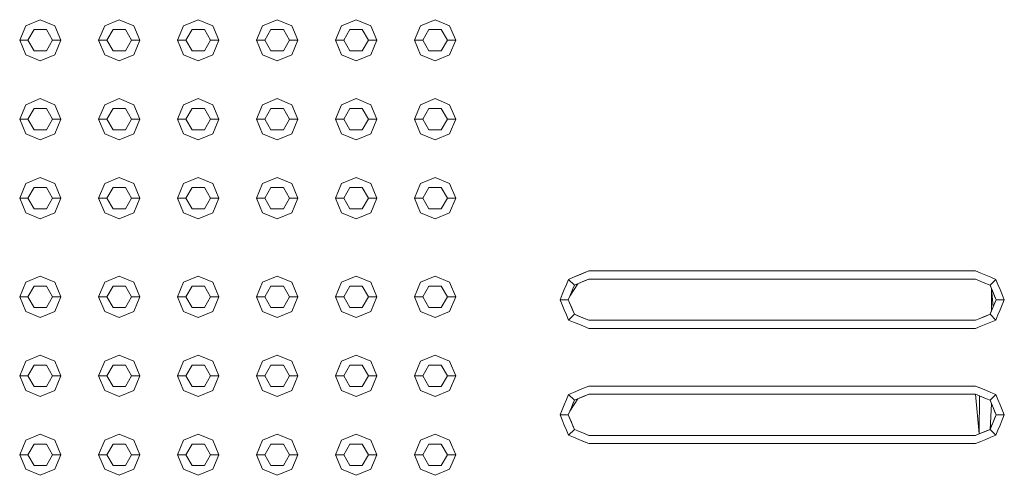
# Model space of a CAD drawing. Header units: millimetres. Extents: x -261 to 187, y -214 to 106.
# Tile 557 of 656: x -213.927 to -213.327, y 6.953 to 7.23. Entities that reach past the tile are written whole.
import ezdxf

# ---------------------------------------------------------------- set-up
doc = ezdxf.new("R2010")
doc.units = ezdxf.units.MM
doc.header["$LTSCALE"] = 0.005
doc.header["$MEASUREMENT"] = 0
doc.layers.add('IFC-Elemento construtivo genérico-Contorno', color=9, linetype='Continuous', lineweight=5)

msp = doc.modelspace()

# ---------------------------------------------------------------- linework, layer by layer
at = {"layer": 'IFC-Elemento construtivo genérico-Contorno', "lineweight": 5}
for p, q in [((-213.92682, 7.21789), (-213.92315, 7.22674)), ((-213.92315, 7.22674), (-213.91429, 7.23041)), ((-213.91429, 7.23041), (-213.90544, 7.22674)), ((-213.90544, 7.22674), (-213.90177, 7.21789)), ((-213.87873, 7.21789), (-213.87506, 7.22674)), ((-213.87506, 7.22674), (-213.8662, 7.23041)), ((-213.8662, 7.23041), (-213.85735, 7.22674)), ((-213.85735, 7.22674), (-213.85368, 7.21789)), ((-213.83063, 7.21789), (-213.82697, 7.22674)), ((-213.82697, 7.22674), (-213.81811, 7.23041)), ((-213.81811, 7.23041), (-213.80925, 7.22674)), ((-213.80925, 7.22674), (-213.80559, 7.21789)), ((-213.78254, 7.21789), (-213.77887, 7.22674)), ((-213.77887, 7.22674), (-213.77002, 7.23041)), ((-213.77002, 7.23041), (-213.76116, 7.22674)), ((-213.76116, 7.22674), (-213.7575, 7.21789)), ((-213.73445, 7.21789), (-213.73078, 7.22674)), ((-213.73078, 7.22674), (-213.72193, 7.23041)), ((-213.72193, 7.23041), (-213.71307, 7.22674)), ((-213.71307, 7.22674), (-213.7094, 7.21789)), ((-213.68636, 7.21789), (-213.68269, 7.22674)), ((-213.68269, 7.22674), (-213.67383, 7.23041)), ((-213.67383, 7.23041), (-213.66498, 7.22674)), ((-213.66498, 7.22674), (-213.66131, 7.21789)), ((-213.92181, 7.21789), (-213.91805, 7.2244)), ((-213.91805, 7.2244), (-213.91054, 7.2244)), ((-213.91054, 7.2244), (-213.90678, 7.21789)), ((-213.87372, 7.21789), (-213.86996, 7.2244)), ((-213.86996, 7.2244), (-213.86244, 7.2244)), ((-213.86244, 7.2244), (-213.85869, 7.21789)), ((-213.82562, 7.21789), (-213.82187, 7.2244)), ((-213.82187, 7.2244), (-213.81435, 7.2244)), ((-213.81435, 7.2244), (-213.8106, 7.21789)), ((-213.77753, 7.21789), (-213.77378, 7.2244)), ((-213.77378, 7.2244), (-213.76626, 7.2244)), ((-213.76626, 7.2244), (-213.7625, 7.21789)), ((-213.72944, 7.21789), (-213.72568, 7.2244)), ((-213.72568, 7.2244), (-213.71817, 7.2244)), ((-213.71817, 7.2244), (-213.71441, 7.21789)), ((-213.68135, 7.21789), (-213.67759, 7.2244)), ((-213.67759, 7.2244), (-213.67008, 7.2244)), ((-213.67008, 7.2244), (-213.66632, 7.21789)), ((-213.92682, 7.21789), (-213.92181, 7.21789)), ((-213.92682, 7.21789), (-213.92315, 7.20903)), ((-213.92181, 7.21789), (-213.91805, 7.21138)), ((-213.91054, 7.21138), (-213.90678, 7.21789)), ((-213.90678, 7.21789), (-213.90177, 7.21789)), ((-213.90544, 7.20903), (-213.90177, 7.21789)), ((-213.87873, 7.21789), (-213.87372, 7.21789)), ((-213.87873, 7.21789), (-213.87506, 7.20903)), ((-213.87372, 7.21789), (-213.86996, 7.21138)), ((-213.86244, 7.21138), (-213.85869, 7.21789)), ((-213.85869, 7.21789), (-213.85368, 7.21789)), ((-213.85735, 7.20903), (-213.85368, 7.21789)), ((-213.83063, 7.21789), (-213.82562, 7.21789)), ((-213.83063, 7.21789), (-213.82697, 7.20903)), ((-213.82562, 7.21789), (-213.82187, 7.21138)), ((-213.81435, 7.21138), (-213.8106, 7.21789)), ((-213.8106, 7.21789), (-213.80559, 7.21789)), ((-213.80925, 7.20903), (-213.80559, 7.21789)), ((-213.78254, 7.21789), (-213.77753, 7.21789)), ((-213.78254, 7.21789), (-213.77887, 7.20903)), ((-213.77753, 7.21789), (-213.77378, 7.21138)), ((-213.76626, 7.21138), (-213.7625, 7.21789)), ((-213.7625, 7.21789), (-213.7575, 7.21789)), ((-213.76116, 7.20903), (-213.7575, 7.21789)), ((-213.73445, 7.21789), (-213.72944, 7.21789)), ((-213.73445, 7.21789), (-213.73078, 7.20903)), ((-213.72944, 7.21789), (-213.72568, 7.21138)), ((-213.71817, 7.21138), (-213.71441, 7.21789)), ((-213.71441, 7.21789), (-213.7094, 7.21789)), ((-213.71307, 7.20903), (-213.7094, 7.21789)), ((-213.68636, 7.21789), (-213.68135, 7.21789)), ((-213.68636, 7.21789), (-213.68269, 7.20903)), ((-213.68135, 7.21789), (-213.67759, 7.21138)), ((-213.67008, 7.21138), (-213.66632, 7.21789)), ((-213.66632, 7.21789), (-213.66131, 7.21789)), ((-213.66498, 7.20903), (-213.66131, 7.21789)), ((-213.92315, 7.20903), (-213.91429, 7.20537)), ((-213.91805, 7.21138), (-213.91054, 7.21138)), ((-213.91429, 7.20537), (-213.90544, 7.20903)), ((-213.87506, 7.20903), (-213.8662, 7.20537)), ((-213.86996, 7.21138), (-213.86244, 7.21138)), ((-213.8662, 7.20537), (-213.85735, 7.20903)), ((-213.82697, 7.20903), (-213.81811, 7.20537)), ((-213.82187, 7.21138), (-213.81435, 7.21138)), ((-213.81811, 7.20537), (-213.80925, 7.20903)), ((-213.77887, 7.20903), (-213.77002, 7.20537)), ((-213.77378, 7.21138), (-213.76626, 7.21138)), ((-213.77002, 7.20537), (-213.76116, 7.20903)), ((-213.73078, 7.20903), (-213.72193, 7.20537)), ((-213.72568, 7.21138), (-213.71817, 7.21138)), ((-213.72193, 7.20537), (-213.71307, 7.20903)), ((-213.68269, 7.20903), (-213.67383, 7.20537)), ((-213.67759, 7.21138), (-213.67008, 7.21138)), ((-213.67383, 7.20537), (-213.66498, 7.20903)), ((-213.92682, 7.1698), (-213.92315, 7.17865)), ((-213.92315, 7.17865), (-213.91429, 7.18232)), ((-213.91429, 7.18232), (-213.90544, 7.17865)), ((-213.90544, 7.17865), (-213.90177, 7.1698)), ((-213.87873, 7.1698), (-213.87506, 7.17865)), ((-213.87506, 7.17865), (-213.8662, 7.18232)), ((-213.8662, 7.18232), (-213.85735, 7.17865)), ((-213.85735, 7.17865), (-213.85368, 7.1698)), ((-213.83063, 7.1698), (-213.82697, 7.17865)), ((-213.82697, 7.17865), (-213.81811, 7.18232)), ((-213.81811, 7.18232), (-213.80925, 7.17865)), ((-213.80925, 7.17865), (-213.80559, 7.1698)), ((-213.78254, 7.1698), (-213.77887, 7.17865)), ((-213.77887, 7.17865), (-213.77002, 7.18232)), ((-213.77002, 7.18232), (-213.76116, 7.17865)), ((-213.76116, 7.17865), (-213.7575, 7.1698)), ((-213.73445, 7.1698), (-213.73078, 7.17865)), ((-213.73078, 7.17865), (-213.72193, 7.18232)), ((-213.72193, 7.18232), (-213.71307, 7.17865)), ((-213.71307, 7.17865), (-213.7094, 7.1698)), ((-213.68636, 7.1698), (-213.68269, 7.17865)), ((-213.68269, 7.17865), (-213.67383, 7.18232)), ((-213.67383, 7.18232), (-213.66498, 7.17865)), ((-213.66498, 7.17865), (-213.66131, 7.1698)), ((-213.92181, 7.1698), (-213.91805, 7.1763)), ((-213.91805, 7.1763), (-213.91054, 7.1763)), ((-213.91054, 7.1763), (-213.90678, 7.1698)), ((-213.87372, 7.1698), (-213.86996, 7.1763)), ((-213.86996, 7.1763), (-213.86244, 7.1763)), ((-213.86244, 7.1763), (-213.85869, 7.1698)), ((-213.82562, 7.1698), (-213.82187, 7.1763)), ((-213.82187, 7.1763), (-213.81435, 7.1763)), ((-213.81435, 7.1763), (-213.8106, 7.1698)), ((-213.77753, 7.1698), (-213.77378, 7.1763)), ((-213.77378, 7.1763), (-213.76626, 7.1763)), ((-213.76626, 7.1763), (-213.7625, 7.1698)), ((-213.72944, 7.1698), (-213.72568, 7.1763)), ((-213.72568, 7.1763), (-213.71817, 7.1763)), ((-213.71817, 7.1763), (-213.71441, 7.1698)), ((-213.68135, 7.1698), (-213.67759, 7.1763)), ((-213.67759, 7.1763), (-213.67008, 7.1763)), ((-213.67008, 7.1763), (-213.66632, 7.1698)), ((-213.92682, 7.1698), (-213.92181, 7.1698)), ((-213.92682, 7.1698), (-213.92315, 7.16094)), ((-213.92181, 7.1698), (-213.91805, 7.16329)), ((-213.91054, 7.16329), (-213.90678, 7.1698)), ((-213.90678, 7.1698), (-213.90177, 7.1698)), ((-213.90544, 7.16094), (-213.90177, 7.1698)), ((-213.87873, 7.1698), (-213.87372, 7.1698)), ((-213.87873, 7.1698), (-213.87506, 7.16094)), ((-213.87372, 7.1698), (-213.86996, 7.16329)), ((-213.86244, 7.16329), (-213.85869, 7.1698)), ((-213.85869, 7.1698), (-213.85368, 7.1698)), ((-213.85735, 7.16094), (-213.85368, 7.1698)), ((-213.83063, 7.1698), (-213.82562, 7.1698)), ((-213.83063, 7.1698), (-213.82697, 7.16094)), ((-213.82562, 7.1698), (-213.82187, 7.16329)), ((-213.81435, 7.16329), (-213.8106, 7.1698)), ((-213.8106, 7.1698), (-213.80559, 7.1698)), ((-213.80925, 7.16094), (-213.80559, 7.1698)), ((-213.78254, 7.1698), (-213.77753, 7.1698)), ((-213.78254, 7.1698), (-213.77887, 7.16094)), ((-213.77753, 7.1698), (-213.77378, 7.16329)), ((-213.76626, 7.16329), (-213.7625, 7.1698)), ((-213.7625, 7.1698), (-213.7575, 7.1698)), ((-213.76116, 7.16094), (-213.7575, 7.1698)), ((-213.73445, 7.1698), (-213.72944, 7.1698)), ((-213.73445, 7.1698), (-213.73078, 7.16094)), ((-213.72944, 7.1698), (-213.72568, 7.16329)), ((-213.71817, 7.16329), (-213.71441, 7.1698)), ((-213.71441, 7.1698), (-213.7094, 7.1698)), ((-213.71307, 7.16094), (-213.7094, 7.1698)), ((-213.68636, 7.1698), (-213.68135, 7.1698)), ((-213.68636, 7.1698), (-213.68269, 7.16094)), ((-213.68135, 7.1698), (-213.67759, 7.16329)), ((-213.67008, 7.16329), (-213.66632, 7.1698)), ((-213.66632, 7.1698), (-213.66131, 7.1698)), ((-213.66498, 7.16094), (-213.66131, 7.1698)), ((-213.92315, 7.16094), (-213.91429, 7.15727)), ((-213.91805, 7.16329), (-213.91054, 7.16329)), ((-213.91429, 7.15727), (-213.90544, 7.16094)), ((-213.87506, 7.16094), (-213.8662, 7.15727)), ((-213.86996, 7.16329), (-213.86244, 7.16329)), ((-213.8662, 7.15727), (-213.85735, 7.16094)), ((-213.82697, 7.16094), (-213.81811, 7.15727)), ((-213.82187, 7.16329), (-213.81435, 7.16329)), ((-213.81811, 7.15727), (-213.80925, 7.16094)), ((-213.77887, 7.16094), (-213.77002, 7.15727)), ((-213.77378, 7.16329), (-213.76626, 7.16329)), ((-213.77002, 7.15727), (-213.76116, 7.16094)), ((-213.73078, 7.16094), (-213.72193, 7.15727)), ((-213.72568, 7.16329), (-213.71817, 7.16329)), ((-213.72193, 7.15727), (-213.71307, 7.16094)), ((-213.68269, 7.16094), (-213.67383, 7.15727)), ((-213.67759, 7.16329), (-213.67008, 7.16329)), ((-213.67383, 7.15727), (-213.66498, 7.16094)), ((-213.92682, 7.12171), (-213.92315, 7.13056)), ((-213.92315, 7.13056), (-213.91429, 7.13423)), ((-213.91429, 7.13423), (-213.90544, 7.13056)), ((-213.90544, 7.13056), (-213.90177, 7.12171)), ((-213.87873, 7.12171), (-213.87506, 7.13056)), ((-213.87506, 7.13056), (-213.8662, 7.13423)), ((-213.8662, 7.13423), (-213.85735, 7.13056)), ((-213.85735, 7.13056), (-213.85368, 7.12171)), ((-213.83063, 7.12171), (-213.82697, 7.13056)), ((-213.82697, 7.13056), (-213.81811, 7.13423)), ((-213.81811, 7.13423), (-213.80925, 7.13056)), ((-213.80925, 7.13056), (-213.80559, 7.12171)), ((-213.78254, 7.12171), (-213.77887, 7.13056)), ((-213.77887, 7.13056), (-213.77002, 7.13423)), ((-213.77002, 7.13423), (-213.76116, 7.13056)), ((-213.76116, 7.13056), (-213.7575, 7.12171)), ((-213.73445, 7.12171), (-213.73078, 7.13056)), ((-213.73078, 7.13056), (-213.72193, 7.13423)), ((-213.72193, 7.13423), (-213.71307, 7.13056)), ((-213.71307, 7.13056), (-213.7094, 7.12171)), ((-213.68636, 7.12171), (-213.68269, 7.13056)), ((-213.68269, 7.13056), (-213.67383, 7.13423)), ((-213.67383, 7.13423), (-213.66498, 7.13056)), ((-213.66498, 7.13056), (-213.66131, 7.12171)), ((-213.92181, 7.12171), (-213.91805, 7.12821)), ((-213.91805, 7.12821), (-213.91054, 7.12821)), ((-213.91054, 7.12821), (-213.90678, 7.12171)), ((-213.87372, 7.12171), (-213.86996, 7.12821)), ((-213.86996, 7.12821), (-213.86244, 7.12821)), ((-213.86244, 7.12821), (-213.85869, 7.12171)), ((-213.82562, 7.12171), (-213.82187, 7.12821)), ((-213.82187, 7.12821), (-213.81435, 7.12821)), ((-213.81435, 7.12821), (-213.8106, 7.12171)), ((-213.77753, 7.12171), (-213.77378, 7.12821)), ((-213.77378, 7.12821), (-213.76626, 7.12821)), ((-213.76626, 7.12821), (-213.7625, 7.12171)), ((-213.72944, 7.12171), (-213.72568, 7.12821)), ((-213.72568, 7.12821), (-213.71817, 7.12821)), ((-213.71817, 7.12821), (-213.71441, 7.12171)), ((-213.68135, 7.12171), (-213.67759, 7.12821)), ((-213.67759, 7.12821), (-213.67008, 7.12821)), ((-213.67008, 7.12821), (-213.66632, 7.12171)), ((-213.92682, 7.12171), (-213.92181, 7.12171)), ((-213.92682, 7.12171), (-213.92315, 7.11285)), ((-213.92181, 7.12171), (-213.91805, 7.1152)), ((-213.91054, 7.1152), (-213.90678, 7.12171)), ((-213.90678, 7.12171), (-213.90177, 7.12171)), ((-213.90544, 7.11285), (-213.90177, 7.12171)), ((-213.87873, 7.12171), (-213.87372, 7.12171)), ((-213.87873, 7.12171), (-213.87506, 7.11285)), ((-213.87372, 7.12171), (-213.86996, 7.1152)), ((-213.86244, 7.1152), (-213.85869, 7.12171)), ((-213.85869, 7.12171), (-213.85368, 7.12171)), ((-213.85735, 7.11285), (-213.85368, 7.12171)), ((-213.83063, 7.12171), (-213.82562, 7.12171)), ((-213.83063, 7.12171), (-213.82697, 7.11285)), ((-213.82562, 7.12171), (-213.82187, 7.1152)), ((-213.81435, 7.1152), (-213.8106, 7.12171)), ((-213.8106, 7.12171), (-213.80559, 7.12171)), ((-213.80925, 7.11285), (-213.80559, 7.12171)), ((-213.78254, 7.12171), (-213.77753, 7.12171)), ((-213.78254, 7.12171), (-213.77887, 7.11285)), ((-213.77753, 7.12171), (-213.77378, 7.1152)), ((-213.76626, 7.1152), (-213.7625, 7.12171)), ((-213.7625, 7.12171), (-213.7575, 7.12171)), ((-213.76116, 7.11285), (-213.7575, 7.12171)), ((-213.73445, 7.12171), (-213.72944, 7.12171)), ((-213.73445, 7.12171), (-213.73078, 7.11285)), ((-213.72944, 7.12171), (-213.72568, 7.1152)), ((-213.71817, 7.1152), (-213.71441, 7.12171)), ((-213.71441, 7.12171), (-213.7094, 7.12171)), ((-213.71307, 7.11285), (-213.7094, 7.12171)), ((-213.68636, 7.12171), (-213.68135, 7.12171)), ((-213.68636, 7.12171), (-213.68269, 7.11285)), ((-213.68135, 7.12171), (-213.67759, 7.1152)), ((-213.67008, 7.1152), (-213.66632, 7.12171)), ((-213.66632, 7.12171), (-213.66131, 7.12171)), ((-213.66498, 7.11285), (-213.66131, 7.12171)), ((-213.92315, 7.11285), (-213.91429, 7.10918)), ((-213.91805, 7.1152), (-213.91054, 7.1152)), ((-213.91429, 7.10918), (-213.90544, 7.11285)), ((-213.87506, 7.11285), (-213.8662, 7.10918)), ((-213.86996, 7.1152), (-213.86244, 7.1152)), ((-213.8662, 7.10918), (-213.85735, 7.11285)), ((-213.82697, 7.11285), (-213.81811, 7.10918)), ((-213.82187, 7.1152), (-213.81435, 7.1152)), ((-213.81811, 7.10918), (-213.80925, 7.11285)), ((-213.77887, 7.11285), (-213.77002, 7.10918)), ((-213.77378, 7.1152), (-213.76626, 7.1152)), ((-213.77002, 7.10918), (-213.76116, 7.11285)), ((-213.73078, 7.11285), (-213.72193, 7.10918)), ((-213.72568, 7.1152), (-213.71817, 7.1152)), ((-213.72193, 7.10918), (-213.71307, 7.11285)), ((-213.68269, 7.11285), (-213.67383, 7.10918)), ((-213.67759, 7.1152), (-213.67008, 7.1152)), ((-213.67383, 7.10918), (-213.66498, 7.11285)), ((-213.58948, 7.07352), (-213.58018, 7.07737)), ((-213.58638, 7.0748), (-213.58348, 7.07601)), ((-213.58348, 7.07601), (-213.58018, 7.07737)), ((-213.58018, 7.07737), (-213.34474, 7.07737)), ((-213.34474, 7.07737), (-213.34144, 7.07601)), ((-213.34144, 7.07601), (-213.33854, 7.0748)), ((-213.92682, 7.06159), (-213.92315, 7.07045)), ((-213.92315, 7.07045), (-213.91429, 7.07411)), ((-213.91429, 7.07411), (-213.90544, 7.07045)), ((-213.90544, 7.07045), (-213.90177, 7.06159)), ((-213.87873, 7.06159), (-213.87506, 7.07045)), ((-213.87506, 7.07045), (-213.8662, 7.07411)), ((-213.8662, 7.07411), (-213.85735, 7.07045)), ((-213.85735, 7.07045), (-213.85368, 7.06159)), ((-213.83063, 7.06159), (-213.82697, 7.07045)), ((-213.82697, 7.07045), (-213.81811, 7.07411)), ((-213.81811, 7.07411), (-213.80925, 7.07045)), ((-213.80925, 7.07045), (-213.80559, 7.06159)), ((-213.78254, 7.06159), (-213.77887, 7.07045)), ((-213.77887, 7.07045), (-213.77002, 7.07411)), ((-213.77002, 7.07411), (-213.76116, 7.07045)), ((-213.76116, 7.07045), (-213.7575, 7.06159)), ((-213.73445, 7.06159), (-213.73078, 7.07045)), ((-213.73078, 7.07045), (-213.72193, 7.07411)), ((-213.72193, 7.07411), (-213.71307, 7.07045)), ((-213.71307, 7.07045), (-213.7094, 7.06159)), ((-213.68636, 7.06159), (-213.68269, 7.07045)), ((-213.68269, 7.07045), (-213.67383, 7.07411)), ((-213.67383, 7.07411), (-213.66498, 7.07045)), ((-213.66498, 7.07045), (-213.66131, 7.06159)), ((-213.59387, 7.06914), (-213.59258, 7.07224)), ((-213.59258, 7.07224), (-213.58948, 7.07352)), ((-213.59258, 7.07224), (-213.58904, 7.06869)), ((-213.59179, 7.06206), (-213.58683, 7.06961)), ((-213.58948, 7.07352), (-213.58638, 7.0748)), ((-213.58904, 7.06869), (-213.58461, 7.07053)), ((-213.58904, 7.06869), (-213.58683, 7.06961)), ((-213.58683, 7.06961), (-213.5824, 7.07145)), ((-213.58461, 7.07053), (-213.58018, 7.07236)), ((-213.5824, 7.07145), (-213.58018, 7.07236)), ((-213.58018, 7.07236), (-213.34474, 7.07236)), ((-213.34474, 7.07236), (-213.34238, 7.07139)), ((-213.34238, 7.07139), (-213.34003, 7.07042)), ((-213.34003, 7.07042), (-213.33588, 7.06869)), ((-213.33854, 7.0748), (-213.33544, 7.07352)), ((-213.33588, 7.06869), (-213.33234, 7.07224)), ((-213.33544, 7.07352), (-213.33234, 7.07224)), ((-213.33234, 7.07224), (-213.33105, 7.06914)), ((-213.92181, 7.06159), (-213.91805, 7.0681)), ((-213.91805, 7.0681), (-213.91054, 7.0681)), ((-213.91054, 7.0681), (-213.90678, 7.06159)), ((-213.87372, 7.06159), (-213.86996, 7.0681)), ((-213.86996, 7.0681), (-213.86244, 7.0681)), ((-213.86244, 7.0681), (-213.85869, 7.06159)), ((-213.82562, 7.06159), (-213.82187, 7.0681)), ((-213.82187, 7.0681), (-213.81435, 7.0681)), ((-213.81435, 7.0681), (-213.8106, 7.06159)), ((-213.77753, 7.06159), (-213.77378, 7.0681)), ((-213.77378, 7.0681), (-213.76626, 7.0681)), ((-213.76626, 7.0681), (-213.7625, 7.06159)), ((-213.72944, 7.06159), (-213.72568, 7.0681)), ((-213.72568, 7.0681), (-213.71817, 7.0681)), ((-213.71817, 7.0681), (-213.71441, 7.06159)), ((-213.68135, 7.06159), (-213.67759, 7.0681)), ((-213.67759, 7.0681), (-213.67008, 7.0681)), ((-213.67008, 7.0681), (-213.66632, 7.06159)), ((-213.59643, 7.06294), (-213.59515, 7.06604)), ((-213.59515, 7.06604), (-213.59387, 7.06914)), ((-213.59179, 7.06206), (-213.58996, 7.06648)), ((-213.59179, 7.06206), (-213.59087, 7.06427)), ((-213.59087, 7.06427), (-213.58996, 7.06648)), ((-213.58996, 7.06648), (-213.58904, 7.06869)), ((-213.33588, 7.06869), (-213.33496, 7.06648)), ((-213.33588, 7.06869), (-213.33405, 7.06427)), ((-213.33496, 7.06648), (-213.33405, 7.05541)), ((-213.33496, 7.0532), (-213.33496, 7.06648)), ((-213.33496, 7.06648), (-213.33405, 7.06427)), ((-213.33405, 7.06427), (-213.33221, 7.05984)), ((-213.33405, 7.06427), (-213.33313, 7.06206)), ((-213.33105, 7.06914), (-213.32977, 7.06604)), ((-213.32977, 7.06604), (-213.32849, 7.06294)), ((-213.92682, 7.06159), (-213.92181, 7.06159)), ((-213.92682, 7.06159), (-213.92315, 7.05274)), ((-213.92181, 7.06159), (-213.91805, 7.05508)), ((-213.91054, 7.05508), (-213.90678, 7.06159)), ((-213.90678, 7.06159), (-213.90177, 7.06159)), ((-213.90544, 7.05274), (-213.90177, 7.06159)), ((-213.87873, 7.06159), (-213.87372, 7.06159)), ((-213.87873, 7.06159), (-213.87506, 7.05274)), ((-213.87372, 7.06159), (-213.86996, 7.05508)), ((-213.86244, 7.05508), (-213.85869, 7.06159)), ((-213.85869, 7.06159), (-213.85368, 7.06159)), ((-213.85735, 7.05274), (-213.85368, 7.06159)), ((-213.83063, 7.06159), (-213.82562, 7.06159)), ((-213.83063, 7.06159), (-213.82697, 7.05274)), ((-213.82562, 7.06159), (-213.82187, 7.05508)), ((-213.81435, 7.05508), (-213.8106, 7.06159)), ((-213.8106, 7.06159), (-213.80559, 7.06159)), ((-213.80925, 7.05274), (-213.80559, 7.06159)), ((-213.78254, 7.06159), (-213.77753, 7.06159)), ((-213.78254, 7.06159), (-213.77887, 7.05274)), ((-213.77753, 7.06159), (-213.77378, 7.05508)), ((-213.76626, 7.05508), (-213.7625, 7.06159)), ((-213.7625, 7.06159), (-213.7575, 7.06159)), ((-213.76116, 7.05274), (-213.7575, 7.06159)), ((-213.73445, 7.06159), (-213.72944, 7.06159)), ((-213.73445, 7.06159), (-213.73078, 7.05274)), ((-213.72944, 7.06159), (-213.72568, 7.05508)), ((-213.71817, 7.05508), (-213.71441, 7.06159)), ((-213.71441, 7.06159), (-213.7094, 7.06159)), ((-213.71307, 7.05274), (-213.7094, 7.06159)), ((-213.68636, 7.06159), (-213.68135, 7.06159)), ((-213.68636, 7.06159), (-213.68269, 7.05274)), ((-213.68135, 7.06159), (-213.67759, 7.05508)), ((-213.67008, 7.05508), (-213.66632, 7.06159)), ((-213.66632, 7.06159), (-213.66131, 7.06159)), ((-213.66498, 7.05274), (-213.66131, 7.06159)), ((-213.59772, 7.05984), (-213.59643, 7.06294)), ((-213.59772, 7.05984), (-213.59271, 7.05984)), ((-213.59772, 7.05984), (-213.59643, 7.05674)), ((-213.59271, 7.05984), (-213.59179, 7.06206)), ((-213.59271, 7.05984), (-213.59179, 7.05762)), ((-213.59271, 7.05984), (-213.58904, 7.05098)), ((-213.59179, 7.05762), (-213.59087, 7.05541)), ((-213.33405, 7.05541), (-213.33221, 7.05984)), ((-213.33405, 7.05541), (-213.33313, 7.05762)), ((-213.33313, 7.06206), (-213.33221, 7.05984)), ((-213.33313, 7.05762), (-213.33221, 7.05984)), ((-213.33221, 7.05984), (-213.3272, 7.05984)), ((-213.32849, 7.06294), (-213.3272, 7.05984)), ((-213.32849, 7.05674), (-213.3272, 7.05984)), ((-213.92315, 7.05274), (-213.91429, 7.04907)), ((-213.91805, 7.05508), (-213.91054, 7.05508)), ((-213.91429, 7.04907), (-213.90544, 7.05274)), ((-213.87506, 7.05274), (-213.8662, 7.04907)), ((-213.86996, 7.05508), (-213.86244, 7.05508)), ((-213.8662, 7.04907), (-213.85735, 7.05274)), ((-213.82697, 7.05274), (-213.81811, 7.04907)), ((-213.82187, 7.05508), (-213.81435, 7.05508)), ((-213.81811, 7.04907), (-213.80925, 7.05274)), ((-213.77887, 7.05274), (-213.77002, 7.04907)), ((-213.77378, 7.05508), (-213.76626, 7.05508)), ((-213.77002, 7.04907), (-213.76116, 7.05274)), ((-213.73078, 7.05274), (-213.72193, 7.04907)), ((-213.72568, 7.05508), (-213.71817, 7.05508)), ((-213.72193, 7.04907), (-213.71307, 7.05274)), ((-213.68269, 7.05274), (-213.67383, 7.04907)), ((-213.67759, 7.05508), (-213.67008, 7.05508)), ((-213.67383, 7.04907), (-213.66498, 7.05274)), ((-213.59643, 7.05674), (-213.59515, 7.05364)), ((-213.59515, 7.05364), (-213.59387, 7.05054)), ((-213.59087, 7.05541), (-213.58996, 7.0532)), ((-213.58996, 7.0532), (-213.58904, 7.05098)), ((-213.33588, 7.05098), (-213.33405, 7.05541)), ((-213.33588, 7.05098), (-213.33496, 7.0532)), ((-213.33496, 7.0532), (-213.33405, 7.05541)), ((-213.33105, 7.05054), (-213.32977, 7.05364)), ((-213.32977, 7.05364), (-213.32849, 7.05674)), ((-213.59387, 7.05054), (-213.59258, 7.04744)), ((-213.59258, 7.04744), (-213.58904, 7.05098)), ((-213.59258, 7.04744), (-213.58948, 7.04616)), ((-213.58948, 7.04616), (-213.58638, 7.04487)), ((-213.58904, 7.05098), (-213.58697, 7.05012)), ((-213.58904, 7.05098), (-213.58489, 7.04926)), ((-213.58697, 7.05012), (-213.58489, 7.04926)), ((-213.58489, 7.04926), (-213.58254, 7.04829)), ((-213.58489, 7.04926), (-213.58018, 7.04732)), ((-213.58254, 7.04829), (-213.58018, 7.04732)), ((-213.58018, 7.04732), (-213.34474, 7.04732)), ((-213.34474, 7.04732), (-213.34252, 7.04823)), ((-213.34252, 7.04823), (-213.33809, 7.05007)), ((-213.34252, 7.04823), (-213.34031, 7.04915)), ((-213.34031, 7.04915), (-213.33588, 7.05098)), ((-213.33854, 7.04487), (-213.33544, 7.04616)), ((-213.33809, 7.05007), (-213.33588, 7.05098)), ((-213.33588, 7.05098), (-213.33234, 7.04744)), ((-213.33544, 7.04616), (-213.33234, 7.04744)), ((-213.33234, 7.04744), (-213.33105, 7.05054)), ((-213.58638, 7.04487), (-213.58348, 7.04367)), ((-213.58348, 7.04367), (-213.58018, 7.04231)), ((-213.58018, 7.04231), (-213.34474, 7.04231)), ((-213.34474, 7.04231), (-213.34144, 7.04367)), ((-213.34144, 7.04367), (-213.33854, 7.04487)), ((-213.92682, 7.0135), (-213.92315, 7.02236)), ((-213.92315, 7.02236), (-213.91429, 7.02602)), ((-213.91429, 7.02602), (-213.90544, 7.02236)), ((-213.90544, 7.02236), (-213.90177, 7.0135)), ((-213.87873, 7.0135), (-213.87506, 7.02236)), ((-213.87506, 7.02236), (-213.8662, 7.02602)), ((-213.8662, 7.02602), (-213.85735, 7.02236)), ((-213.85735, 7.02236), (-213.85368, 7.0135)), ((-213.83063, 7.0135), (-213.82697, 7.02236)), ((-213.82697, 7.02236), (-213.81811, 7.02602)), ((-213.81811, 7.02602), (-213.80925, 7.02236)), ((-213.80925, 7.02236), (-213.80559, 7.0135)), ((-213.78254, 7.0135), (-213.77887, 7.02236)), ((-213.77887, 7.02236), (-213.77002, 7.02602)), ((-213.77002, 7.02602), (-213.76116, 7.02236)), ((-213.76116, 7.02236), (-213.7575, 7.0135)), ((-213.73445, 7.0135), (-213.73078, 7.02236)), ((-213.73078, 7.02236), (-213.72193, 7.02602)), ((-213.72193, 7.02602), (-213.71307, 7.02236)), ((-213.71307, 7.02236), (-213.7094, 7.0135)), ((-213.68636, 7.0135), (-213.68269, 7.02236)), ((-213.68269, 7.02236), (-213.67383, 7.02602)), ((-213.67383, 7.02602), (-213.66498, 7.02236)), ((-213.66498, 7.02236), (-213.66131, 7.0135)), ((-213.92181, 7.0135), (-213.91805, 7.02001)), ((-213.91805, 7.02001), (-213.91054, 7.02001)), ((-213.91054, 7.02001), (-213.90678, 7.0135)), ((-213.87372, 7.0135), (-213.86996, 7.02001)), ((-213.86996, 7.02001), (-213.86244, 7.02001)), ((-213.86244, 7.02001), (-213.85869, 7.0135)), ((-213.82562, 7.0135), (-213.82187, 7.02001)), ((-213.82187, 7.02001), (-213.81435, 7.02001)), ((-213.81435, 7.02001), (-213.8106, 7.0135)), ((-213.77753, 7.0135), (-213.77378, 7.02001)), ((-213.77378, 7.02001), (-213.76626, 7.02001)), ((-213.76626, 7.02001), (-213.7625, 7.0135)), ((-213.72944, 7.0135), (-213.72568, 7.02001)), ((-213.72568, 7.02001), (-213.71817, 7.02001)), ((-213.71817, 7.02001), (-213.71441, 7.0135)), ((-213.68135, 7.0135), (-213.67759, 7.02001)), ((-213.67759, 7.02001), (-213.67008, 7.02001)), ((-213.67008, 7.02001), (-213.66632, 7.0135)), ((-213.92682, 7.0135), (-213.92181, 7.0135)), ((-213.92682, 7.0135), (-213.92315, 7.00464)), ((-213.92181, 7.0135), (-213.91805, 7.00699)), ((-213.91054, 7.00699), (-213.90678, 7.0135)), ((-213.90678, 7.0135), (-213.90177, 7.0135)), ((-213.90544, 7.00464), (-213.90177, 7.0135)), ((-213.87873, 7.0135), (-213.87372, 7.0135)), ((-213.87873, 7.0135), (-213.87506, 7.00464)), ((-213.87372, 7.0135), (-213.86996, 7.00699)), ((-213.86244, 7.00699), (-213.85869, 7.0135)), ((-213.85869, 7.0135), (-213.85368, 7.0135)), ((-213.85735, 7.00464), (-213.85368, 7.0135)), ((-213.83063, 7.0135), (-213.82562, 7.0135)), ((-213.83063, 7.0135), (-213.82697, 7.00464)), ((-213.82562, 7.0135), (-213.82187, 7.00699)), ((-213.81435, 7.00699), (-213.8106, 7.0135)), ((-213.8106, 7.0135), (-213.80559, 7.0135)), ((-213.80925, 7.00464), (-213.80559, 7.0135)), ((-213.78254, 7.0135), (-213.77753, 7.0135)), ((-213.78254, 7.0135), (-213.77887, 7.00464)), ((-213.77753, 7.0135), (-213.77378, 7.00699)), ((-213.76626, 7.00699), (-213.7625, 7.0135)), ((-213.7625, 7.0135), (-213.7575, 7.0135)), ((-213.76116, 7.00464), (-213.7575, 7.0135)), ((-213.73445, 7.0135), (-213.72944, 7.0135)), ((-213.73445, 7.0135), (-213.73078, 7.00464)), ((-213.72944, 7.0135), (-213.72568, 7.00699)), ((-213.71817, 7.00699), (-213.71441, 7.0135)), ((-213.71441, 7.0135), (-213.7094, 7.0135)), ((-213.71307, 7.00464), (-213.7094, 7.0135)), ((-213.68636, 7.0135), (-213.68135, 7.0135)), ((-213.68636, 7.0135), (-213.68269, 7.00464)), ((-213.68135, 7.0135), (-213.67759, 7.00699)), ((-213.67008, 7.00699), (-213.66632, 7.0135)), ((-213.66632, 7.0135), (-213.66131, 7.0135)), ((-213.66498, 7.00464), (-213.66131, 7.0135)), ((-213.92315, 7.00464), (-213.91429, 7.00097)), ((-213.91805, 7.00699), (-213.91054, 7.00699)), ((-213.91429, 7.00097), (-213.90544, 7.00464)), ((-213.87506, 7.00464), (-213.8662, 7.00097)), ((-213.86996, 7.00699), (-213.86244, 7.00699)), ((-213.8662, 7.00097), (-213.85735, 7.00464)), ((-213.82697, 7.00464), (-213.81811, 7.00097)), ((-213.82187, 7.00699), (-213.81435, 7.00699)), ((-213.81811, 7.00097), (-213.80925, 7.00464)), ((-213.77887, 7.00464), (-213.77002, 7.00097)), ((-213.77378, 7.00699), (-213.76626, 7.00699)), ((-213.77002, 7.00097), (-213.76116, 7.00464)), ((-213.73078, 7.00464), (-213.72193, 7.00097)), ((-213.72568, 7.00699), (-213.71817, 7.00699)), ((-213.72193, 7.00097), (-213.71307, 7.00464)), ((-213.68269, 7.00464), (-213.67383, 7.00097)), ((-213.67759, 7.00699), (-213.67008, 7.00699)), ((-213.67383, 7.00097), (-213.66498, 7.00464)), ((-213.58948, 7.00339), (-213.58638, 7.00467)), ((-213.58638, 7.00467), (-213.58348, 7.00587)), ((-213.58348, 7.00587), (-213.58018, 7.00724)), ((-213.58018, 7.00724), (-213.34474, 7.00724)), ((-213.34474, 7.00724), (-213.34144, 7.00587)), ((-213.34474, 7.00724), (-213.33854, 7.00467)), ((-213.34144, 7.00587), (-213.33854, 7.00467)), ((-213.33854, 7.00467), (-213.33544, 7.00339)), ((-213.59515, 6.9959), (-213.59387, 6.99901)), ((-213.59387, 6.99901), (-213.59258, 7.0021)), ((-213.59258, 7.0021), (-213.58948, 7.00339)), ((-213.59258, 7.0021), (-213.58904, 6.99856)), ((-213.59179, 6.99192), (-213.58683, 6.99948)), ((-213.59087, 6.99413), (-213.58904, 6.99856)), ((-213.58996, 6.99635), (-213.58904, 6.99856)), ((-213.58904, 6.99856), (-213.58461, 7.0004)), ((-213.58904, 6.99856), (-213.58683, 6.99948)), ((-213.58683, 6.99948), (-213.5824, 7.00131)), ((-213.58461, 7.0004), (-213.58018, 7.00223)), ((-213.5824, 7.00131), (-213.58018, 7.00223)), ((-213.58018, 7.00223), (-213.34474, 7.00223)), ((-213.34474, 7.00223), (-213.34238, 7.00126)), ((-213.34474, 7.00223), (-213.34252, 6.9781)), ((-213.34252, 6.9781), (-213.34238, 7.00126)), ((-213.34238, 7.00126), (-213.33796, 6.99942)), ((-213.34238, 7.00126), (-213.34003, 7.00028)), ((-213.34003, 7.00028), (-213.33796, 6.99942)), ((-213.33796, 6.99942), (-213.33588, 6.99856)), ((-213.33588, 6.99856), (-213.33234, 7.0021)), ((-213.33588, 6.99856), (-213.33405, 6.99413)), ((-213.33588, 6.99856), (-213.33496, 6.99635)), ((-213.33544, 7.00339), (-213.33234, 7.0021)), ((-213.33234, 7.0021), (-213.33105, 6.99901)), ((-213.33105, 6.99901), (-213.32977, 6.9959)), ((-213.59772, 6.98971), (-213.59643, 6.99281)), ((-213.59643, 6.99281), (-213.59515, 6.9959)), ((-213.59271, 6.98971), (-213.59087, 6.99413)), ((-213.59271, 6.98971), (-213.59179, 6.99192)), ((-213.59179, 6.99192), (-213.59087, 6.99413)), ((-213.59087, 6.99413), (-213.58996, 6.99635)), ((-213.33588, 6.98085), (-213.33496, 6.99635)), ((-213.33496, 6.99635), (-213.33405, 6.99413)), ((-213.33405, 6.99413), (-213.33221, 6.98971)), ((-213.33405, 6.99413), (-213.33313, 6.99192)), ((-213.33313, 6.99192), (-213.33221, 6.98971)), ((-213.32977, 6.9959), (-213.32849, 6.99281)), ((-213.32849, 6.99281), (-213.3272, 6.98971)), ((-213.59772, 6.98971), (-213.59271, 6.98971)), ((-213.59772, 6.98971), (-213.59643, 6.9866)), ((-213.59643, 6.9866), (-213.59515, 6.98351)), ((-213.59271, 6.98971), (-213.59179, 6.98749)), ((-213.59271, 6.98971), (-213.58904, 6.98085)), ((-213.59179, 6.98749), (-213.59087, 6.98528)), ((-213.33405, 6.98528), (-213.33221, 6.98971)), ((-213.33405, 6.98528), (-213.33313, 6.98749)), ((-213.33313, 6.98749), (-213.33221, 6.98971)), ((-213.33221, 6.98971), (-213.3272, 6.98971)), ((-213.32977, 6.98351), (-213.32849, 6.9866)), ((-213.32849, 6.9866), (-213.3272, 6.98971)), ((-213.59515, 6.98351), (-213.59387, 6.98041)), ((-213.59387, 6.98041), (-213.59258, 6.97731)), ((-213.59258, 6.97731), (-213.58904, 6.98085)), ((-213.59087, 6.98528), (-213.58996, 6.98306)), ((-213.58996, 6.98306), (-213.58904, 6.98085)), ((-213.58904, 6.98085), (-213.58697, 6.97999)), ((-213.58904, 6.98085), (-213.58489, 6.97913)), ((-213.58697, 6.97999), (-213.58489, 6.97913)), ((-213.58697, 6.97999), (-213.58254, 6.97816)), ((-213.34252, 6.9781), (-213.33809, 6.97993)), ((-213.34031, 6.97902), (-213.33588, 6.98085)), ((-213.33809, 6.97993), (-213.33588, 6.98085)), ((-213.33588, 6.98085), (-213.33405, 6.98528)), ((-213.33588, 6.98085), (-213.33496, 6.98306)), ((-213.33588, 6.98085), (-213.33234, 6.97731)), ((-213.33496, 6.98306), (-213.33405, 6.98528)), ((-213.33234, 6.97731), (-213.33105, 6.98041)), ((-213.33105, 6.98041), (-213.32977, 6.98351)), ((-213.92682, 6.96541), (-213.92315, 6.97426)), ((-213.92315, 6.97426), (-213.91429, 6.97793)), ((-213.91429, 6.97793), (-213.90544, 6.97426)), ((-213.90544, 6.97426), (-213.90177, 6.96541)), ((-213.87873, 6.96541), (-213.87506, 6.97426)), ((-213.87506, 6.97426), (-213.8662, 6.97793)), ((-213.8662, 6.97793), (-213.85735, 6.97426)), ((-213.85735, 6.97426), (-213.85368, 6.96541)), ((-213.83063, 6.96541), (-213.82697, 6.97426)), ((-213.82697, 6.97426), (-213.81811, 6.97793)), ((-213.81811, 6.97793), (-213.80925, 6.97426)), ((-213.80925, 6.97426), (-213.80559, 6.96541)), ((-213.78254, 6.96541), (-213.77887, 6.97426)), ((-213.77887, 6.97426), (-213.77002, 6.97793)), ((-213.77002, 6.97793), (-213.76116, 6.97426)), ((-213.76116, 6.97426), (-213.7575, 6.96541)), ((-213.73445, 6.96541), (-213.73078, 6.97426)), ((-213.73078, 6.97426), (-213.72193, 6.97793)), ((-213.72193, 6.97793), (-213.71307, 6.97426)), ((-213.71307, 6.97426), (-213.7094, 6.96541)), ((-213.68636, 6.96541), (-213.68269, 6.97426)), ((-213.68269, 6.97426), (-213.67383, 6.97793)), ((-213.67383, 6.97793), (-213.66498, 6.97426)), ((-213.66498, 6.97426), (-213.66131, 6.96541)), ((-213.59258, 6.97731), (-213.58948, 6.97602)), ((-213.58948, 6.97602), (-213.58638, 6.97474)), ((-213.58638, 6.97474), (-213.58348, 6.97354)), ((-213.58638, 6.97474), (-213.58018, 6.97217)), ((-213.58489, 6.97913), (-213.58254, 6.97816)), ((-213.58489, 6.97913), (-213.58018, 6.97718)), ((-213.58348, 6.97354), (-213.58018, 6.97217)), ((-213.58254, 6.97816), (-213.58018, 6.97718)), ((-213.58018, 6.97718), (-213.34474, 6.97718)), ((-213.34474, 6.97718), (-213.34252, 6.9781)), ((-213.34474, 6.97217), (-213.34144, 6.97354)), ((-213.34252, 6.9781), (-213.34031, 6.97902)), ((-213.34144, 6.97354), (-213.33854, 6.97474)), ((-213.33854, 6.97474), (-213.33544, 6.97602)), ((-213.33544, 6.97602), (-213.33234, 6.97731)), ((-213.92181, 6.96541), (-213.91805, 6.97191)), ((-213.91805, 6.97191), (-213.91054, 6.97191)), ((-213.91054, 6.97191), (-213.90678, 6.96541)), ((-213.87372, 6.96541), (-213.86996, 6.97191)), ((-213.86996, 6.97191), (-213.86244, 6.97191)), ((-213.86244, 6.97191), (-213.85869, 6.96541)), ((-213.82562, 6.96541), (-213.82187, 6.97191)), ((-213.82187, 6.97191), (-213.81435, 6.97191)), ((-213.81435, 6.97191), (-213.8106, 6.96541)), ((-213.77753, 6.96541), (-213.77378, 6.97191)), ((-213.77378, 6.97191), (-213.76626, 6.97191)), ((-213.76626, 6.97191), (-213.7625, 6.96541)), ((-213.72944, 6.96541), (-213.72568, 6.97191)), ((-213.72568, 6.97191), (-213.71817, 6.97191)), ((-213.71817, 6.97191), (-213.71441, 6.96541)), ((-213.68135, 6.96541), (-213.67759, 6.97191)), ((-213.67759, 6.97191), (-213.67008, 6.97191)), ((-213.67008, 6.97191), (-213.66632, 6.96541)), ((-213.58018, 6.97217), (-213.34474, 6.97217)), ((-213.92682, 6.96541), (-213.92181, 6.96541)), ((-213.92682, 6.96541), (-213.92315, 6.95655)), ((-213.92181, 6.96541), (-213.91805, 6.9589)), ((-213.91054, 6.9589), (-213.90678, 6.96541)), ((-213.90678, 6.96541), (-213.90177, 6.96541)), ((-213.90544, 6.95655), (-213.90177, 6.96541)), ((-213.87873, 6.96541), (-213.87372, 6.96541)), ((-213.87873, 6.96541), (-213.87506, 6.95655)), ((-213.87372, 6.96541), (-213.86996, 6.9589)), ((-213.86244, 6.9589), (-213.85869, 6.96541)), ((-213.85869, 6.96541), (-213.85368, 6.96541)), ((-213.85735, 6.95655), (-213.85368, 6.96541)), ((-213.83063, 6.96541), (-213.82562, 6.96541)), ((-213.83063, 6.96541), (-213.82697, 6.95655)), ((-213.82562, 6.96541), (-213.82187, 6.9589)), ((-213.81435, 6.9589), (-213.8106, 6.96541)), ((-213.8106, 6.96541), (-213.80559, 6.96541)), ((-213.80925, 6.95655), (-213.80559, 6.96541)), ((-213.78254, 6.96541), (-213.77753, 6.96541)), ((-213.78254, 6.96541), (-213.77887, 6.95655)), ((-213.77753, 6.96541), (-213.77378, 6.9589)), ((-213.76626, 6.9589), (-213.7625, 6.96541)), ((-213.7625, 6.96541), (-213.7575, 6.96541)), ((-213.76116, 6.95655), (-213.7575, 6.96541)), ((-213.73445, 6.96541), (-213.72944, 6.96541)), ((-213.73445, 6.96541), (-213.73078, 6.95655)), ((-213.72944, 6.96541), (-213.72568, 6.9589)), ((-213.71817, 6.9589), (-213.71441, 6.96541)), ((-213.71441, 6.96541), (-213.7094, 6.96541)), ((-213.71307, 6.95655), (-213.7094, 6.96541)), ((-213.68636, 6.96541), (-213.68135, 6.96541)), ((-213.68636, 6.96541), (-213.68269, 6.95655)), ((-213.68135, 6.96541), (-213.67759, 6.9589)), ((-213.67008, 6.9589), (-213.66632, 6.96541)), ((-213.66632, 6.96541), (-213.66131, 6.96541)), ((-213.66498, 6.95655), (-213.66131, 6.96541)), ((-213.92315, 6.95655), (-213.91429, 6.95288)), ((-213.91805, 6.9589), (-213.91054, 6.9589)), ((-213.91429, 6.95288), (-213.90544, 6.95655)), ((-213.87506, 6.95655), (-213.8662, 6.95288)), ((-213.86996, 6.9589), (-213.86244, 6.9589)), ((-213.8662, 6.95288), (-213.85735, 6.95655)), ((-213.82697, 6.95655), (-213.81811, 6.95288)), ((-213.82187, 6.9589), (-213.81435, 6.9589)), ((-213.81811, 6.95288), (-213.80925, 6.95655)), ((-213.77887, 6.95655), (-213.77002, 6.95288)), ((-213.77378, 6.9589), (-213.76626, 6.9589)), ((-213.77002, 6.95288), (-213.76116, 6.95655)), ((-213.73078, 6.95655), (-213.72193, 6.95288)), ((-213.72568, 6.9589), (-213.71817, 6.9589)), ((-213.72193, 6.95288), (-213.71307, 6.95655)), ((-213.68269, 6.95655), (-213.67383, 6.95288)), ((-213.67759, 6.9589), (-213.67008, 6.9589)), ((-213.67383, 6.95288), (-213.66498, 6.95655))]:
    msp.add_line(p, q, dxfattribs=at)

doc.saveas('drawing.dxf')
